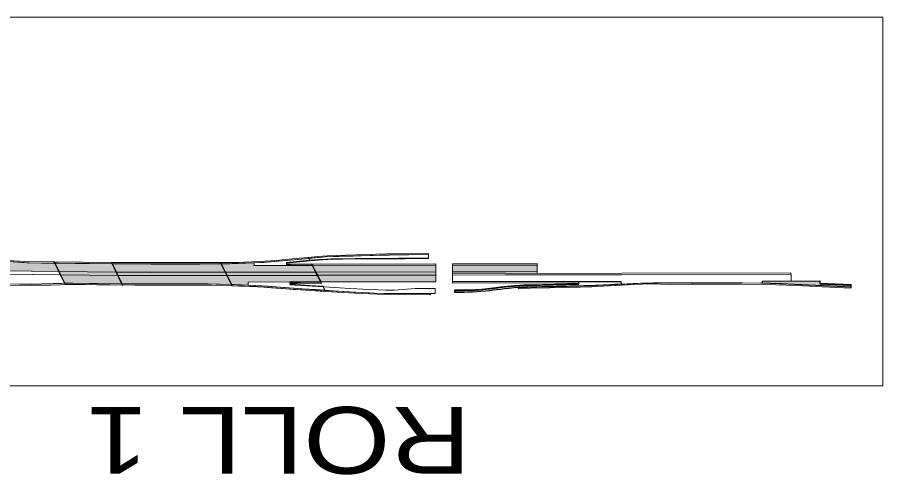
# Model space of a CAD drawing. Extents: x 2363427 to 2368559, y 6957299 to 6980140.
# Drawn here: x 2365892.1 to 2366175.7, y 6979768 to 6979917.9 of the extents above; entities that cross this region are included whole.
import ezdxf

# ---------------------------------------------------------------- set-up
doc = ezdxf.new("R2010")
doc.units = 0
doc.header["$LTSCALE"] = 5.6
for name, color, linetype, lineweight in [('10', 7, 'Continuous', 13), ('11', 7, 'Continuous', 13), ('12', 7, 'Continuous', 13), ('48', 7, 'Continuous', 25), ('62', 7, 'Continuous', 25)]:
    doc.layers.add(name, color=color, linetype=linetype, lineweight=lineweight)

msp = doc.modelspace()

# ---------------------------------------------------------------- hatches: boundary and pattern name
at = {"layer": '10'}
for points in [[(2366026.884, 6979840.137), (2366014.096, 6979839.977), (2365998.116, 6979839.573), (2365993.061, 6979839.363), (2365989.695, 6979839.094), (2365987.701, 6979838.878), (2365987.523, 6979839.221), (2365990.438, 6979839.491), (2365993.602, 6979839.733), (2365996.718, 6979839.878), (2365999.686, 6979839.941), (2366013.144, 6979840.329), (2366026.882, 6979840.48)], [(2365905.663, 6979834.598), (2365869.085, 6979835.053), (2365869.448, 6979837.748), (2365884.586, 6979837.57), (2365884.63, 6979838.198), (2365895.259, 6979837.444), (2365904.323, 6979837.354)], [(2366026.899, 6979838.87), (2366022.843, 6979838.809), (2366019.075, 6979838.775), (2366009.829, 6979838.696), (2365998.673, 6979838.581), (2365993.886, 6979838.494), (2365990.695, 6979838.307), (2365988.068, 6979838.092), (2365988, 6979838.243), (2365991.397, 6979838.526), (2365994.491, 6979838.685), (2365998.328, 6979838.774), (2366026.909, 6979839.036)], [(2365924.587, 6979834.388), (2365905.663, 6979834.598), (2365904.323, 6979837.354), (2365923.273, 6979837.093)], [(2365958.857, 6979837.093), (2365923.273, 6979837.094), (2365923.031, 6979837.579), (2365958.642, 6979837.503)], [(2365960.239, 6979834.331), (2365935.854, 6979834.313), (2365924.587, 6979834.388), (2365923.273, 6979837.093), (2365935.849, 6979837.013), (2365951.911, 6979837.046), (2365958.857, 6979837.091)], [(2365990.02, 6979834.404), (2365960.239, 6979834.331), (2365958.857, 6979837.091), (2365969.554, 6979837.417), (2365969.809, 6979836.815), (2365969.53, 6979836.539), (2365983.603, 6979836.561), (2365988.874, 6979836.516)], [(2366029.274, 6979836.651), (2365988.981, 6979836.586), (2365988.682, 6979837.036), (2366029.294, 6979837.109)], [(2366029.274, 6979834.49), (2365990.02, 6979834.404), (2365988.874, 6979836.516), (2366029.274, 6979836.65)], [(2366052.238, 6979834.529), (2366034.727, 6979834.501), (2366034.727, 6979836.661), (2366062.457, 6979836.713), (2366062.461, 6979834.553)], [(2366062.482, 6979836.709), (2366034.739, 6979836.649), (2366034.74, 6979837.099), (2366062.511, 6979837.159)], [(2365926.448, 6979830.585), (2365910.314, 6979830.789), (2365907.548, 6979830.719), (2365906.184, 6979833.526), (2365925.108, 6979833.29)], [(2365960.752, 6979833.277), (2365925.108, 6979833.291), (2365924.587, 6979834.389), (2365960.239, 6979834.332)], [(2365962.212, 6979830.312), (2365954.592, 6979830.505), (2365944.9, 6979830.55), (2365926.448, 6979830.585), (2365925.108, 6979833.29), (2365935.856, 6979833.233), (2365960.752, 6979833.275)], [(2365991.639, 6979831.157), (2365967.721, 6979831.133), (2365967.718, 6979830.098), (2365962.212, 6979830.312), (2365960.752, 6979833.275), (2365990.518, 6979833.332)], [(2366029.264, 6979833.387), (2365990.537, 6979833.351), (2365990.033, 6979834.363), (2366029.269, 6979834.506)], [(2366029.317, 6979831.25), (2365991.631, 6979831.156), (2365990.529, 6979833.332), (2366029.295, 6979833.41)], [(2366062.457, 6979834.017), (2366062.458, 6979834.544), (2366034.732, 6979834.491), (2366034.775, 6979833.954)], [(2366076.162, 6979830.891), (2366034.733, 6979830.812), (2366034.732, 6979831.262), (2366076.161, 6979831.341)], [(2366076.154, 6979830.461), (2366059.249, 6979830.04), (2366055.238, 6979829.872), (2366050.835, 6979829.442), (2366048.726, 6979829.153), (2366044.736, 6979828.722), (2366042.964, 6979828.594), (2366039.385, 6979828.411), (2366037.189, 6979828.385), (2366035.449, 6979828.359), (2366035.449, 6979828.539), (2366037.672, 6979828.546), (2366040.175, 6979828.6), (2366042.284, 6979828.698), (2366044.377, 6979828.855), (2366048.207, 6979829.243), (2366050.623, 6979829.59), (2366052.798, 6979829.82), (2366055.214, 6979830.035), (2366058.163, 6979830.175), (2366060.417, 6979830.244), (2366076.125, 6979830.639)], [(2366080.399, 6979829.554), (2366072.92, 6979829.379), (2366060.348, 6979829.083), (2366057.536, 6979828.994), (2366056.342, 6979828.941), (2366056.267, 6979829.281), (2366062.367, 6979829.457), (2366068.216, 6979829.578), (2366080.399, 6979829.921)], [(2366113.334, 6979830.421), (2366106.046, 6979830.382), (2366099.722, 6979830.506), (2366094.076, 6979830.291), (2366084.173, 6979829.773), (2366080.399, 6979829.554), (2366080.399, 6979829.921), (2366088.091, 6979830.331), (2366089.03, 6979830.377), (2366095.335, 6979830.712), (2366108.216, 6979830.858), (2366113.269, 6979830.792)], [(2366165.352, 6979830.133), (2366155.161, 6979830.587), (2366155.136, 6979830.766), (2366165.35, 6979830.308)]]:
    msp.add_hatch(color=256, dxfattribs=at).paths.add_polyline_path(points)
at = {"layer": '11'}
msp.add_hatch(color=256, dxfattribs=at).paths.add_polyline_path([(2366165.346, 6979829.491), (2366146.815, 6979830.344), (2366142.529, 6979830.532), (2366138.904, 6979830.676), (2366136.371, 6979830.719), (2366136.373, 6979831.455), (2366155.139, 6979831.491), (2366155.149, 6979830.591), (2366165.339, 6979830.122)])
at = {"layer": '12'}
for points in [[(2365907.744, 6979830.281), (2365904.116, 6979837.754), (2365904.238, 6979837.812), (2365907.892, 6979830.285)], [(2365904.253, 6979837.781), (2365922.97, 6979837.548), (2365922.91, 6979837.519), (2365923.114, 6979837.097), (2365915.746, 6979837.182), (2365911.103, 6979837.245), (2365905.624, 6979837.306), (2365904.472, 6979837.329)], [(2365958.784, 6979837.507), (2365963.589, 6979837.516), (2365964.874, 6979837.548), (2365966.473, 6979837.607), (2365968.986, 6979837.732), (2365970.911, 6979837.833), (2365973.244, 6979837.96), (2365975.121, 6979838.092), (2365977.014, 6979838.24), (2365978.924, 6979838.417), (2365982.27, 6979838.716), (2365984.62, 6979838.919), (2365987.347, 6979839.195), (2365987.44, 6979839.206), (2365987.38, 6979839.175), (2365987.548, 6979838.849), (2365980.43, 6979838.185), (2365977.622, 6979837.938), (2365974.958, 6979837.736), (2365971.948, 6979837.519), (2365969.819, 6979837.403), (2365966.968, 6979837.268), (2365964.424, 6979837.185), (2365961.801, 6979837.112), (2365959, 6979837.069)], [(2365987.955, 6979838.054), (2365981.437, 6979837.466), (2365980.328, 6979837.375), (2365980.329, 6979837.545), (2365987.902, 6979838.253)], [(2365988.075, 6979838.115), (2365987.501, 6979839.236), (2365987.38, 6979839.175), (2365987.955, 6979838.054)], [(2365926.65, 6979830.123), (2365926.489, 6979830.145), (2365922.91, 6979837.519), (2365923.031, 6979837.577)], [(2365962.441, 6979829.925), (2365958.648, 6979837.476), (2365958.769, 6979837.537), (2365962.595, 6979829.92)], [(2365981.666, 6979837.01), (2365980.334, 6979837.01), (2365980.331, 6979836.557), (2365981.905, 6979836.551)], [(2365981.666, 6979837.01), (2365988.571, 6979837.034), (2365988.498, 6979836.992), (2365988.729, 6979836.552), (2365981.905, 6979836.551)], [(2365991.841, 6979830.76), (2365988.619, 6979837.054), (2365988.498, 6979836.992), (2365991.721, 6979830.698)], [(2365905.786, 6979834.62), (2365906.319, 6979833.524), (2365924.957, 6979833.314), (2365924.426, 6979834.401)], [(2365990.094, 6979833.876), (2365989.818, 6979834.415), (2365960.355, 6979834.362), (2365960.907, 6979833.276), (2365990.377, 6979833.332)], [(2365926.489, 6979830.145), (2365926.27, 6979830.597), (2365909.875, 6979830.791), (2365907.676, 6979830.727), (2365907.892, 6979830.285), (2365909.888, 6979830.341)], [(2365993.072, 6979828.068), (2365990.743, 6979828.211), (2365988.14, 6979828.392), (2365985.167, 6979828.578), (2365982.474, 6979828.746), (2365980.281, 6979828.904), (2365973.259, 6979829.453), (2365968.191, 6979829.714), (2365964.646, 6979829.84), (2365962.595, 6979829.92), (2365962.414, 6979830.285), (2365964.262, 6979830.221), (2365965.145, 6979830.188), (2365970.164, 6979829.978), (2365976.663, 6979829.595), (2365979.61, 6979829.322), (2365982.7, 6979829.099), (2365985.145, 6979828.946), (2365987.622, 6979828.783), (2365989.927, 6979828.634), (2365992.865, 6979828.453)], [(2365984.611, 6979831.153), (2365983.711, 6979831.164), (2365981.461, 6979831.163), (2365981.464, 6979830.71), (2365983.697, 6979830.708), (2365984.829, 6979830.716)], [(2365984.94, 6979830.218), (2365981.467, 6979830.441), (2365981.469, 6979830.263), (2365992.303, 6979829.561), (2365992.321, 6979829.654), (2365992.293, 6979829.747), (2365989.894, 6979829.894), (2365987.832, 6979830.032), (2365986.594, 6979830.111)], [(2365991.481, 6979831.169), (2365984.611, 6979831.153), (2365984.829, 6979830.716), (2365991.711, 6979830.735)], [(2365993.229, 6979828.058), (2365992.347, 6979829.768), (2365992.228, 6979829.711), (2365993.072, 6979828.068)]]:
    msp.add_hatch(color=256, dxfattribs=at).paths.add_polyline_path(points)

# ---------------------------------------------------------------- linework, layer by layer
at = {"layer": '10'}
for points in [[(2365904.198, 6979837.251), (2365896.036, 6979837.446), (2365889.35, 6979837.818), (2365883.075, 6979838.323), (2365868.688, 6979839.383), (2365863.089, 6979839.798), (2365856.043, 6979840.036), (2365836.143, 6979840.253), (2365827.944, 6979840.403), (2365822.334, 6979840.638), (2365818.034, 6979840.96), (2365818.169, 6979841.274), (2365824.048, 6979840.859), (2365828.177, 6979840.761), (2365856.056, 6979840.349), (2365860.32, 6979840.251), (2365863.551, 6979840.065), (2365868.981, 6979839.65), (2365877.886, 6979839.049), (2365888.971, 6979838.175), (2365894.658, 6979837.85), (2365904.083, 6979837.787)], [(2366026.884, 6979840.137), (2366014.096, 6979839.977), (2365998.116, 6979839.573), (2365993.061, 6979839.363), (2365989.695, 6979839.094), (2365987.701, 6979838.878), (2365987.523, 6979839.221), (2365990.438, 6979839.491), (2365993.602, 6979839.733), (2365996.718, 6979839.878), (2365999.686, 6979839.941), (2366013.144, 6979840.329), (2366026.882, 6979840.48)], [(2365905.663, 6979834.598), (2365869.085, 6979835.053), (2365869.448, 6979837.748), (2365884.586, 6979837.57), (2365884.63, 6979838.198), (2365895.259, 6979837.444), (2365904.323, 6979837.354)], [(2366026.899, 6979838.87), (2366022.843, 6979838.809), (2366019.075, 6979838.775), (2366009.829, 6979838.696), (2365998.673, 6979838.581), (2365993.886, 6979838.494), (2365990.695, 6979838.307), (2365988.068, 6979838.092), (2365988, 6979838.243), (2365991.397, 6979838.526), (2365994.491, 6979838.685), (2365998.328, 6979838.774), (2366026.909, 6979839.036)], [(2365906.151, 6979833.544), (2365715.94, 6979835.783), (2365715.97, 6979837.583), (2365727.679, 6979837.3), (2365771.381, 6979836.174), (2365792.699, 6979835.976), (2365905.597, 6979834.565)], [(2365924.587, 6979834.388), (2365905.663, 6979834.598), (2365904.323, 6979837.354), (2365923.273, 6979837.093)], [(2365958.857, 6979837.093), (2365923.273, 6979837.094), (2365923.031, 6979837.579), (2365958.642, 6979837.503)], [(2365960.239, 6979834.331), (2365935.854, 6979834.313), (2365924.587, 6979834.388), (2365923.273, 6979837.093), (2365935.849, 6979837.013), (2365951.911, 6979837.046), (2365958.857, 6979837.091)], [(2365990.02, 6979834.404), (2365960.239, 6979834.331), (2365958.857, 6979837.091), (2365969.554, 6979837.417), (2365969.809, 6979836.815), (2365969.53, 6979836.539), (2365983.603, 6979836.561), (2365988.874, 6979836.516)], [(2366029.274, 6979836.651), (2365988.981, 6979836.586), (2365988.682, 6979837.036), (2366029.294, 6979837.109)], [(2366029.274, 6979834.49), (2365990.02, 6979834.404), (2365988.874, 6979836.516), (2366029.274, 6979836.65)], [(2366052.238, 6979834.529), (2366034.727, 6979834.501), (2366034.727, 6979836.661), (2366062.457, 6979836.713), (2366062.461, 6979834.553)], [(2366062.482, 6979836.709), (2366034.739, 6979836.649), (2366034.74, 6979837.099), (2366062.511, 6979837.159)], [(2365907.548, 6979830.719), (2365896.369, 6979830.41), (2365876.177, 6979830.616), (2365866.672, 6979830.713), (2365864.746, 6979830.738), (2365860.134, 6979830.756), (2365853.161, 6979830.624), (2365853.179, 6979831.439), (2365842.38, 6979831.588), (2365842.412, 6979834.288), (2365862.338, 6979834.052), (2365906.184, 6979833.526)], [(2365926.448, 6979830.585), (2365910.314, 6979830.789), (2365907.548, 6979830.719), (2365906.184, 6979833.526), (2365925.108, 6979833.29)], [(2365960.752, 6979833.277), (2365925.108, 6979833.291), (2365924.587, 6979834.389), (2365960.239, 6979834.332)], [(2365962.212, 6979830.312), (2365954.592, 6979830.505), (2365944.9, 6979830.55), (2365926.448, 6979830.585), (2365925.108, 6979833.29), (2365935.856, 6979833.233), (2365960.752, 6979833.275)], [(2365991.639, 6979831.157), (2365967.721, 6979831.133), (2365967.718, 6979830.098), (2365962.212, 6979830.312), (2365960.752, 6979833.275), (2365990.518, 6979833.332)], [(2366029.264, 6979833.387), (2365990.537, 6979833.351), (2365990.033, 6979834.363), (2366029.269, 6979834.506)], [(2366029.317, 6979831.25), (2365991.631, 6979831.156), (2365990.529, 6979833.332), (2366029.295, 6979833.41)], [(2366062.467, 6979831.313), (2366034.728, 6979831.261), (2366034.728, 6979833.421), (2366052.145, 6979833.479), (2366062.463, 6979833.473), (2366145.713, 6979833.632), (2366145.735, 6979831.996), (2366145.735, 6979831.439), (2366136.373, 6979831.454), (2366136.371, 6979830.719), (2366136.06, 6979830.726), (2366129.769, 6979830.867), (2366122.132, 6979830.887), (2366105.218, 6979830.855), (2366100.606, 6979830.846), (2366096.497, 6979830.785), (2366093.912, 6979830.659), (2366089.992, 6979830.452), (2366089.911, 6979831.366)], [(2366062.457, 6979834.017), (2366062.458, 6979834.544), (2366034.732, 6979834.491), (2366034.775, 6979833.954)], [(2366145.668, 6979833.564), (2366145.669, 6979834.186), (2366034.775, 6979833.954), (2366034.774, 6979833.42)], [(2366076.162, 6979830.891), (2366034.733, 6979830.812), (2366034.732, 6979831.262), (2366076.161, 6979831.341)], [(2366076.154, 6979830.461), (2366059.249, 6979830.04), (2366055.238, 6979829.872), (2366050.835, 6979829.442), (2366048.726, 6979829.153), (2366044.736, 6979828.722), (2366042.964, 6979828.594), (2366039.385, 6979828.411), (2366037.189, 6979828.385), (2366035.449, 6979828.359), (2366035.449, 6979828.539), (2366037.672, 6979828.546), (2366040.175, 6979828.6), (2366042.284, 6979828.698), (2366044.377, 6979828.855), (2366048.207, 6979829.243), (2366050.623, 6979829.59), (2366052.798, 6979829.82), (2366055.214, 6979830.035), (2366058.163, 6979830.175), (2366060.417, 6979830.244), (2366076.125, 6979830.639)], [(2366080.399, 6979829.554), (2366072.92, 6979829.379), (2366060.348, 6979829.083), (2366057.536, 6979828.994), (2366056.342, 6979828.941), (2366056.267, 6979829.281), (2366062.367, 6979829.457), (2366068.216, 6979829.578), (2366080.399, 6979829.921)], [(2366113.334, 6979830.421), (2366106.046, 6979830.382), (2366099.722, 6979830.506), (2366094.076, 6979830.291), (2366084.173, 6979829.773), (2366080.399, 6979829.554), (2366080.399, 6979829.921), (2366088.091, 6979830.331), (2366089.03, 6979830.377), (2366095.335, 6979830.712), (2366108.216, 6979830.858), (2366113.269, 6979830.792)], [(2366165.323, 6979829.104), (2366155.856, 6979829.576), (2366147.395, 6979829.975), (2366140.944, 6979830.201), (2366129.408, 6979830.438), (2366113.334, 6979830.421), (2366113.311, 6979830.851), (2366125.218, 6979830.877), (2366135.769, 6979830.761), (2366150.957, 6979830.184), (2366165.29, 6979829.488)], [(2366165.352, 6979830.133), (2366155.161, 6979830.587), (2366155.136, 6979830.766), (2366165.35, 6979830.308)]]:
    msp.add_lwpolyline(points, close=True, dxfattribs=at)
msp.add_lwpolyline([(2365878.017, 6979830.158), (2365896.431, 6979829.963), (2365903.174, 6979830.131), (2365909.11, 6979830.321), (2365914.283, 6979830.291), (2365930.572, 6979830.1), (2365937.717, 6979830.087), (2365950.873, 6979830.102), (2365955.865, 6979830.113), (2365962.366, 6979829.919), (2365970.49, 6979829.623), (2365975.32, 6979829.271), (2365981.74, 6979828.816), (2365991.405, 6979828.156), (2365996.939, 6979827.823), (2366002.701, 6979827.472), (2366010.047, 6979827.115), (2366013.751, 6979827.009), (2366027.496, 6979826.978), (2366027.496, 6979827.341), (2366019.526, 6979827.316), (2366009.012, 6979827.497), (2366005.389, 6979827.665), (2365996.624, 6979828.165), (2365988.26, 6979828.743), (2365974.23, 6979829.737), (2365963.322, 6979830.279), (2365957.123, 6979830.432), (2365940.479, 6979830.604), (2365915.644, 6979830.691), (2365909.439, 6979830.783), (2365906.501, 6979830.708), (2365896.711, 6979830.384), (2365892.786, 6979830.472), (2365868.941, 6979830.679)], dxfattribs=at)
at = {"layer": '11'}
for points in [[(2366026.904, 6979840.119), (2366019.629, 6979840.033), (2366013.97, 6979839.997), (2366010.75, 6979839.889), (2366007.695, 6979839.803), (2366004.747, 6979839.716), (2366002.078, 6979839.65), (2366000.474, 6979839.599), (2365997.477, 6979839.544), (2365995.634, 6979839.477), (2365993.251, 6979839.371), (2365990.53, 6979839.141), (2365988.346, 6979838.94), (2365987.782, 6979838.858), (2365984.148, 6979838.509), (2365981.574, 6979838.279), (2365977.799, 6979837.943), (2365972.819, 6979837.576), (2365969.554, 6979837.417), (2365969.809, 6979836.815), (2365969.53, 6979836.539), (2365980.331, 6979836.557), (2365980.329, 6979837.545), (2365988.027, 6979838.262), (2365990.8, 6979838.49), (2365993.343, 6979838.643), (2365994.871, 6979838.701), (2365998.244, 6979838.768), (2366000.325, 6979838.777), (2366002.797, 6979838.796), (2366007.488, 6979838.835), (2366011.496, 6979838.892), (2366017.005, 6979838.93), (2366021.93, 6979838.978), (2366026.899, 6979839.026)], [(2365967.718, 6979830.098), (2365967.721, 6979831.133), (2365981.461, 6979831.163), (2365981.469, 6979830.263), (2365983.195, 6979830.144), (2365986.03, 6979829.978), (2365991.244, 6979829.629), (2365994.399, 6979829.424), (2366001.127, 6979828.978), (2366003.407, 6979828.864), (2366005.219, 6979828.758), (2366007.369, 6979828.67), (2366010.413, 6979828.553), (2366012.835, 6979828.493), (2366014.306, 6979828.47), (2366015.715, 6979828.475), (2366022.465, 6979828.985), (2366029.091, 6979828.968), (2366029.064, 6979827.348), (2366027.382, 6979827.364), (2366020.17, 6979827.365), (2366016.067, 6979827.381), (2366012.238, 6979827.432), (2366008.971, 6979827.508), (2366007.414, 6979827.584), (2366005.297, 6979827.674), (2366002.484, 6979827.826), (2365999.159, 6979828.031), (2365995.763, 6979828.25), (2365992.985, 6979828.432), (2365989.689, 6979828.644), (2365988.133, 6979828.735), (2365984.062, 6979829.008), (2365979.487, 6979829.326), (2365975.629, 6979829.629), (2365972.275, 6979829.886)]]:
    msp.add_lwpolyline(points, close=True, dxfattribs=at)
at = {"layer": '11', "lineweight": 25}
for points in [[(2366035.449, 6979827.729), (2366035.449, 6979828.359), (2366037.119, 6979828.359), (2366039.032, 6979828.385), (2366040.868, 6979828.441), (2366042.154, 6979828.51), (2366043.589, 6979828.61), (2366044.754, 6979828.704), (2366045.777, 6979828.804), (2366047.005, 6979828.935), (2366047.969, 6979829.051), (2366050.373, 6979829.359), (2366052.08, 6979829.561), (2366053.621, 6979829.718), (2366055.01, 6979829.831), (2366056.676, 6979829.937), (2366058.039, 6979830), (2366059.314, 6979830.038), (2366076.162, 6979830.441), (2366076.161, 6979831.341), (2366089.911, 6979831.367), (2366089.991, 6979830.453), (2366087.898, 6979830.338), (2366086.577, 6979830.269), (2366081.652, 6979830), (2366080.15, 6979829.931), (2366079.148, 6979829.893), (2366077.794, 6979829.849), (2366059.329, 6979829.408), (2366058.171, 6979829.38), (2366056.637, 6979829.305), (2366054.895, 6979829.192), (2366053.152, 6979829.036), (2366051.736, 6979828.892), (2366050.453, 6979828.735), (2366048.05, 6979828.426), (2366046.982, 6979828.304), (2366045.623, 6979828.154), (2366044, 6979828.01), (2366042.722, 6979827.916), (2366041.507, 6979827.847), (2366040.529, 6979827.803), (2366039.495, 6979827.766), (2366038.418, 6979827.747), (2366037.119, 6979827.729)], [(2366165.346, 6979829.491), (2366146.815, 6979830.344), (2366142.529, 6979830.532), (2366138.904, 6979830.676), (2366136.371, 6979830.719), (2366136.373, 6979831.455), (2366155.139, 6979831.491), (2366155.149, 6979830.591), (2366165.339, 6979830.122)]]:
    msp.add_lwpolyline(points, close=True, dxfattribs=at)
at = {"layer": '12'}
for points in [[(2365907.744, 6979830.281), (2365904.116, 6979837.754), (2365904.238, 6979837.812), (2365907.892, 6979830.285)], [(2365904.253, 6979837.781), (2365922.97, 6979837.548), (2365922.91, 6979837.519), (2365923.114, 6979837.097), (2365915.746, 6979837.182), (2365911.103, 6979837.245), (2365905.624, 6979837.306), (2365904.472, 6979837.329)], [(2365958.784, 6979837.507), (2365963.589, 6979837.516), (2365964.874, 6979837.548), (2365966.473, 6979837.607), (2365968.986, 6979837.732), (2365970.911, 6979837.833), (2365973.244, 6979837.96), (2365975.121, 6979838.092), (2365977.014, 6979838.24), (2365978.924, 6979838.417), (2365982.27, 6979838.716), (2365984.62, 6979838.919), (2365987.347, 6979839.195), (2365987.44, 6979839.206), (2365987.38, 6979839.175), (2365987.548, 6979838.849), (2365980.43, 6979838.185), (2365977.622, 6979837.938), (2365974.958, 6979837.736), (2365971.948, 6979837.519), (2365969.819, 6979837.403), (2365966.968, 6979837.268), (2365964.424, 6979837.185), (2365961.801, 6979837.112), (2365959, 6979837.069)], [(2365987.955, 6979838.054), (2365981.437, 6979837.466), (2365980.328, 6979837.375), (2365980.329, 6979837.545), (2365987.902, 6979838.253)], [(2365988.075, 6979838.115), (2365987.501, 6979839.236), (2365987.38, 6979839.175), (2365987.955, 6979838.054)], [(2365926.65, 6979830.123), (2365926.489, 6979830.145), (2365922.91, 6979837.519), (2365923.031, 6979837.577)], [(2365962.441, 6979829.925), (2365958.648, 6979837.476), (2365958.769, 6979837.537), (2365962.595, 6979829.92)], [(2365981.666, 6979837.01), (2365980.334, 6979837.01), (2365980.331, 6979836.557), (2365981.905, 6979836.551)], [(2365981.666, 6979837.01), (2365988.571, 6979837.034), (2365988.498, 6979836.992), (2365988.729, 6979836.552), (2365981.905, 6979836.551)], [(2365991.841, 6979830.76), (2365988.619, 6979837.054), (2365988.498, 6979836.992), (2365991.721, 6979830.698)], [(2365905.786, 6979834.62), (2365906.319, 6979833.524), (2365924.957, 6979833.314), (2365924.426, 6979834.401)], [(2365990.094, 6979833.876), (2365989.818, 6979834.415), (2365960.355, 6979834.362), (2365960.907, 6979833.276), (2365990.377, 6979833.332)], [(2365926.489, 6979830.145), (2365926.27, 6979830.597), (2365909.875, 6979830.791), (2365907.676, 6979830.727), (2365907.892, 6979830.285), (2365909.888, 6979830.341)], [(2365993.072, 6979828.068), (2365990.743, 6979828.211), (2365988.14, 6979828.392), (2365985.167, 6979828.578), (2365982.474, 6979828.746), (2365980.281, 6979828.904), (2365973.259, 6979829.453), (2365968.191, 6979829.714), (2365964.646, 6979829.84), (2365962.595, 6979829.92), (2365962.414, 6979830.285), (2365964.262, 6979830.221), (2365965.145, 6979830.188), (2365970.164, 6979829.978), (2365976.663, 6979829.595), (2365979.61, 6979829.322), (2365982.7, 6979829.099), (2365985.145, 6979828.946), (2365987.622, 6979828.783), (2365989.927, 6979828.634), (2365992.865, 6979828.453)], [(2365984.611, 6979831.153), (2365983.711, 6979831.164), (2365981.461, 6979831.163), (2365981.464, 6979830.71), (2365983.697, 6979830.708), (2365984.829, 6979830.716)], [(2365984.94, 6979830.218), (2365981.467, 6979830.441), (2365981.469, 6979830.263), (2365992.303, 6979829.561), (2365992.321, 6979829.654), (2365992.293, 6979829.747), (2365989.894, 6979829.894), (2365987.832, 6979830.032), (2365986.594, 6979830.111)], [(2365991.481, 6979831.169), (2365984.611, 6979831.153), (2365984.829, 6979830.716), (2365991.711, 6979830.735)], [(2365993.229, 6979828.058), (2365992.347, 6979829.768), (2365992.228, 6979829.711), (2365993.072, 6979828.068)]]:
    msp.add_lwpolyline(points, close=True, dxfattribs=at)
at = {"layer": '48', "lineweight": 13}
msp.add_lwpolyline([(2365627.027, 6979797.152), (2365627.027, 6979917.863), (2366175.728, 6979917.863), (2366175.728, 6979797.152)], close=True, dxfattribs=at)

# ---------------------------------------------------------------- texts
at = {"layer": '62', "width": 1.25}
msp.add_text('ROLL 1', height=21.87, rotation=180, dxfattribs=at).set_placement((2366040.706, 6979790.222))

doc.saveas('drawing.dxf')
